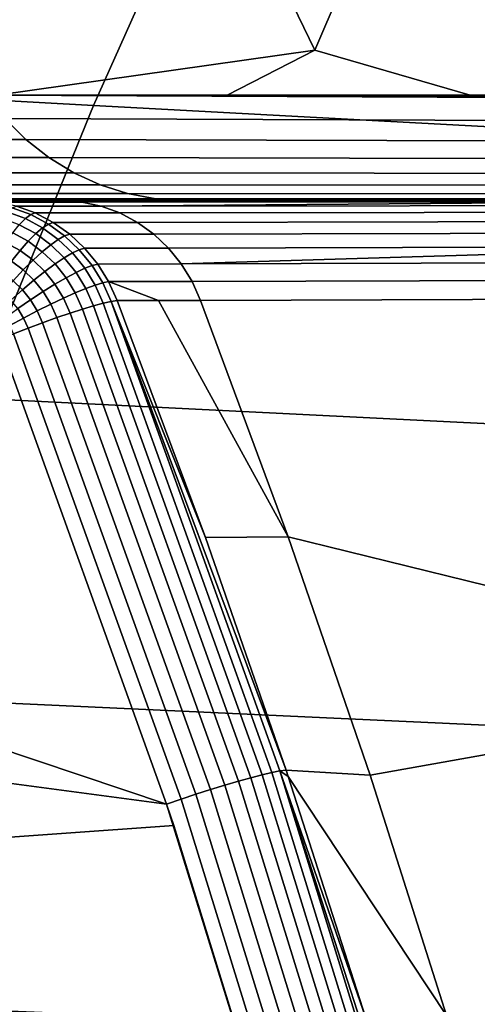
# Model space of a CAD drawing. Header units: metres. Extents: x -240 to 45, y -77 to 27.
# Tile 378 of 656: x -196.804 to -195.936, y 6.126 to 7.993. Entities that reach past the tile are written whole.
import ezdxf

# ---------------------------------------------------------------- set-up
doc = ezdxf.new("R2010")
doc.units = ezdxf.units.M
doc.layers.add('solid_102011X2', color=7, linetype='CONTINUOUS')

msp = doc.modelspace()

# ---------------------------------------------------------------- linework, layer by layer
at = {"layer": 'solid_102011X2'}
for points in [[(-196.614807, 8.698311, 271.890106), (-196.244675, 7.935366, 271.899261), (-196.847855, 7.85, 270.369537), (-196.915558, 8.016926, 270.386414)], [(-196.614807, 8.698311, 271.890106), (-195.954117, 8.611151, 273.335236), (-196.244675, 7.935366, 271.899261)], [(-195.954117, 8.611151, 273.335236), (-195.542114, 7.85, 273.439087), (-195.950043, 7.85, 272.497955), (-196.244675, 7.935366, 271.899261)], [(-195.954117, 8.611151, 273.335236), (-195.265854, 8.521103, 274.802704), (-195.466873, 7.85, 273.611145), (-195.542114, 7.85, 273.439087)], [(-196.421646, 8.372997, 327.520844), (-198.007843, 8.466619, 325.931793), (-198.255539, 7.918025, 326.14212), (-196.664368, 7.830441, 327.730804)], [(-194.817184, 8.280659, 329.102356), (-196.421646, 8.372997, 327.520844), (-196.664368, 7.830441, 327.730804), (-195.054871, 7.744049, 329.312073)], [(-196.244675, 7.935366, 271.899261), (-196.410706, 7.85, 271.416962), (-196.847855, 7.85, 270.369537)], [(-196.244675, 7.935366, 271.899261), (-195.950043, 7.85, 272.497955), (-196.410706, 7.85, 271.416962)], [(-196.664368, 7.830441, 327.730804), (-198.255539, 7.918025, 326.14212), (-198.486481, 7.357144, 326.338226), (-196.890671, 7.275738, 327.926544)], [(-198.046219, 7.85, 271.131409), (-196.847855, 7.85, 270.369537), (-196.410706, 7.85, 271.416962), (-197.948608, 7.85, 271.41095)], [(-197.005493, 7.85, 274.044159), (-197.948608, 7.85, 271.41095), (-196.410706, 7.85, 271.416962), (-195.950043, 7.85, 272.497955)], [(-197.005493, 7.85, 274.044159), (-195.950043, 7.85, 272.497955), (-195.542114, 7.85, 273.439087)], [(-197.005493, 7.85, 274.044159), (-195.542114, 7.85, 273.439087), (-195.466873, 7.85, 273.611145), (-196.867844, 7.85, 274.418243)], [(-196.867844, 7.85, 274.418243), (-195.466873, 7.85, 273.611145), (-194.958221, 7.85, 274.760712)], [(-196.867844, 7.85, 274.418243), (-194.958221, 7.85, 274.760712), (-194.422211, 7.85, 275.949585), (-196.011963, 7.85, 276.691681)], [(-195.835114, 7.848031, 277.145569), (-196.867844, 7.85, 274.418243), (-196.011963, 7.85, 276.691681)], [(-195.727188, 7.84516, 277.417908), (-196.867844, 7.85, 274.418243), (-195.835114, 7.848031, 277.145569)], [(-195.69101, 7.801514, 277.407104), (-196.832184, 7.805752, 274.407074), (-196.867844, 7.85, 274.418243), (-195.727188, 7.84516, 277.417908)], [(-196.011963, 7.85, 276.691681), (-194.422211, 7.85, 275.949585), (-193.856522, 7.85, 277.18045)], [(-194.595612, 7.85, 279.728638), (-196.011963, 7.85, 276.691681), (-193.856522, 7.85, 277.18045), (-193.259369, 7.85, 278.455444)], [(-195.835114, 7.848031, 277.145569), (-196.011963, 7.85, 276.691681), (-194.595612, 7.85, 279.728638), (-194.456085, 7.847771, 280.089081)], [(-195.054871, 7.744049, 329.312073), (-196.664368, 7.830441, 327.730804), (-196.890671, 7.275738, 327.926544), (-195.276459, 7.195435, 329.507568)], [(-196.832184, 7.805752, 274.407074), (-196.792542, 7.766124, 274.392456), (-197.873444, 7.766124, 271.384674), (-197.91333, 7.805752, 271.398621)], [(-195.65181, 7.762916, 277.391846), (-196.792542, 7.766124, 274.392456), (-196.832184, 7.805752, 274.407074), (-195.69101, 7.801514, 277.407104)], [(-196.792542, 7.766124, 274.392456), (-196.748871, 7.731648, 274.376343), (-197.829514, 7.731648, 271.369324), (-197.873444, 7.766124, 271.384674)], [(-195.608765, 7.729363, 277.375122), (-196.748871, 7.731648, 274.376343), (-196.792542, 7.766124, 274.392456), (-195.65181, 7.762916, 277.391846)], [(-196.748871, 7.731648, 274.376343), (-196.701767, 7.702786, 274.358948), (-197.782104, 7.702786, 271.352722), (-197.829514, 7.731648, 271.369324)], [(-195.562439, 7.701294, 277.357086), (-196.701767, 7.702786, 274.358948), (-196.748871, 7.731648, 274.376343), (-195.608765, 7.729363, 277.375122)], [(-196.701767, 7.702786, 274.358948), (-196.651825, 7.679927, 274.340515), (-197.731873, 7.679927, 271.335144), (-197.782104, 7.702786, 271.352722)], [(-195.513428, 7.679074, 277.338043), (-196.651825, 7.679927, 274.340515), (-196.701767, 7.702786, 274.358948), (-195.562439, 7.701294, 277.357086)], [(-196.651825, 7.679927, 274.340515), (-196.599747, 7.663375, 274.32132), (-197.679489, 7.663375, 271.316803), (-197.731873, 7.679927, 271.335144)], [(-195.462387, 7.662992, 277.318176), (-196.599747, 7.663375, 274.32132), (-196.651825, 7.679927, 274.340515), (-195.513428, 7.679074, 277.338043)], [(-196.599747, 7.663375, 274.32132), (-196.546234, 7.653355, 274.301544), (-197.625626, 7.653355, 271.297974), (-197.679489, 7.663375, 271.316803)], [(-196.546234, 7.653355, 274.301544), (-196.491455, 7.65, 274.282623), (-197.571045, 7.65, 271.27887), (-197.625626, 7.653355, 271.297974)], [(-195.409958, 7.653259, 277.297791), (-196.546234, 7.653355, 274.301544), (-196.599747, 7.663375, 274.32132), (-195.462387, 7.662992, 277.318176)], [(-195.409958, 7.653259, 277.297791), (-195.356201, 7.65, 277.278656), (-196.44516, 7.65, 274.407959), (-196.546234, 7.653355, 274.301544)], [(-196.546234, 7.653355, 274.301544), (-196.44516, 7.65, 274.407959), (-196.491455, 7.65, 274.282623)], [(-196.723907, 7.65, 271.009491), (-196.804825, 7.65, 270.781464), (-197.660187, 7.65, 271.023651), (-197.571045, 7.65, 271.27887)], [(-196.090546, 7.65, 272.761719), (-196.723907, 7.65, 271.009491), (-197.571045, 7.65, 271.27887), (-196.491455, 7.65, 274.282623)], [(-196.686584, 7.647374, 270.996216), (-196.847733, 7.647399, 270.54187), (-196.804825, 7.65, 270.781464), (-196.723907, 7.65, 271.009491)], [(-196.847733, 7.647399, 270.54187), (-196.686584, 7.647374, 270.996216), (-196.649887, 7.639531, 270.983185), (-196.810501, 7.63956, 270.53006)], [(-196.818741, 7.636515, 270.500458), (-196.783279, 7.623424, 270.489441), (-196.793442, 7.615967, 270.461487), (-196.827942, 7.628943, 270.471954)], [(-196.783279, 7.623424, 270.489441), (-196.818741, 7.636515, 270.500458), (-196.810501, 7.63956, 270.53006), (-196.774612, 7.626624, 270.518646)], [(-196.810501, 7.63956, 270.53006), (-196.649887, 7.639531, 270.983185), (-196.614487, 7.626609, 270.970581), (-196.774612, 7.626624, 270.518646)], [(-196.686584, 7.647374, 270.996216), (-196.723907, 7.65, 271.009491), (-196.090546, 7.65, 272.761719)], [(-196.686584, 7.647374, 270.996216), (-196.090546, 7.65, 272.761719), (-195.634949, 7.647843, 273.88736)], [(-196.686584, 7.647374, 270.996216), (-195.634949, 7.647843, 273.88736), (-196.649887, 7.639531, 270.983185)], [(-195.634949, 7.647843, 273.88736), (-195.479965, 7.640594, 274.189819), (-196.649887, 7.639531, 270.983185)], [(-195.460175, 7.628173, 274.135132), (-196.614487, 7.626609, 270.970581), (-196.649887, 7.639531, 270.983185), (-195.479965, 7.640594, 274.189819)], [(-196.090546, 7.65, 272.761719), (-196.491455, 7.65, 274.282623), (-196.44516, 7.65, 274.407959)], [(-194.786392, 7.65, 276.204651), (-195.444763, 7.65, 274.493378), (-196.44516, 7.65, 274.407959), (-195.356201, 7.65, 277.278656)], [(-195.634949, 7.647843, 273.88736), (-196.090546, 7.65, 272.761719), (-196.44516, 7.65, 274.407959), (-195.444763, 7.65, 274.493378)], [(-196.827942, 7.628943, 270.471954), (-196.793442, 7.615967, 270.461487), (-196.804901, 7.604429, 270.435516), (-196.837921, 7.617021, 270.445251)], [(-196.793442, 7.615967, 270.461487), (-196.760956, 7.598396, 270.45166), (-196.773834, 7.587472, 270.426331), (-196.804901, 7.604429, 270.435516)], [(-196.783279, 7.623424, 270.489441), (-196.749817, 7.605567, 270.479034), (-196.760956, 7.598396, 270.45166), (-196.793442, 7.615967, 270.461487)], [(-196.749817, 7.605567, 270.479034), (-196.783279, 7.623424, 270.489441), (-196.774612, 7.626624, 270.518646), (-196.740662, 7.608822, 270.507874)], [(-196.774612, 7.626624, 270.518646), (-196.614487, 7.626609, 270.970581), (-196.580994, 7.608834, 270.958679), (-196.740662, 7.608822, 270.507874)], [(-195.441864, 7.610859, 274.082092), (-196.580994, 7.608834, 270.958679), (-196.614487, 7.626609, 270.970581), (-195.460175, 7.628173, 274.135132)], [(-196.804901, 7.604429, 270.435516), (-196.773834, 7.587472, 270.426331), (-196.788147, 7.573049, 270.403687), (-196.817352, 7.58908, 270.412079)], [(-196.760956, 7.598396, 270.45166), (-196.731003, 7.576568, 270.442566), (-196.745239, 7.566481, 270.417908), (-196.773834, 7.587472, 270.426331)], [(-196.749817, 7.605567, 270.479034), (-196.718933, 7.583282, 270.469452), (-196.731003, 7.576568, 270.442566), (-196.760956, 7.598396, 270.45166)], [(-196.718933, 7.583282, 270.469452), (-196.749817, 7.605567, 270.479034), (-196.740662, 7.608822, 270.507874), (-196.709274, 7.58647, 270.497894)], [(-196.740662, 7.608822, 270.507874), (-196.580994, 7.608834, 270.958679), (-196.550018, 7.586519, 270.947662), (-196.709274, 7.58647, 270.497894)], [(-195.42598, 7.588956, 274.029999), (-196.550018, 7.586519, 270.947662), (-196.580994, 7.608834, 270.958679), (-195.441864, 7.610859, 274.082092)], [(-196.817352, 7.58908, 270.412079), (-196.788147, 7.573049, 270.403687), (-196.803574, 7.55546, 270.384247), (-196.830505, 7.570282, 270.391754)], [(-196.773834, 7.587472, 270.426331), (-196.745239, 7.566481, 270.417908), (-196.761292, 7.553251, 270.395996), (-196.788147, 7.573049, 270.403687)], [(-196.718933, 7.583282, 270.469452), (-196.691132, 7.55696, 270.460815), (-196.704102, 7.550871, 270.434418), (-196.731003, 7.576568, 270.442566)], [(-196.691132, 7.55696, 270.460815), (-196.718933, 7.583282, 270.469452), (-196.709274, 7.58647, 270.497894), (-196.680984, 7.559962, 270.488922)], [(-196.709274, 7.58647, 270.497894), (-196.550018, 7.586519, 270.947662), (-196.522095, 7.560055, 270.937744), (-196.680984, 7.559962, 270.488922)], [(-195.413055, 7.56285, 273.979065), (-196.522095, 7.560055, 270.937744), (-196.550018, 7.586519, 270.947662), (-195.42598, 7.588956, 274.029999)], [(-196.830505, 7.570282, 270.391754), (-196.803574, 7.55546, 270.384247), (-196.819763, 7.535112, 270.368439), (-196.84407, 7.548475, 270.375031)], [(-196.788147, 7.573049, 270.403687), (-196.761292, 7.553251, 270.395996), (-196.778824, 7.53718, 270.377319), (-196.803574, 7.55546, 270.384247)], [(-196.745239, 7.566481, 270.417908), (-196.719574, 7.541831, 270.410309), (-196.737213, 7.530043, 270.389069), (-196.761292, 7.553251, 270.395996)], [(-196.731003, 7.576568, 270.442566), (-196.704102, 7.550871, 270.434418), (-196.719574, 7.541831, 270.410309), (-196.745239, 7.566481, 270.417908)], [(-196.666916, 7.527069, 270.453278), (-196.691132, 7.55696, 270.460815), (-196.680984, 7.559962, 270.488922), (-196.656296, 7.529764, 270.481079)], [(-196.680984, 7.559962, 270.488922), (-196.522095, 7.560055, 270.937744), (-196.497711, 7.529905, 270.929077), (-196.656296, 7.529764, 270.481079)], [(-196.497711, 7.529905, 270.929077), (-196.522095, 7.560055, 270.937744), (-195.413055, 7.56285, 273.979065)], [(-195.36026, 7.533124, 274.044983), (-196.497711, 7.529905, 270.929077), (-195.413055, 7.56285, 273.979065)], [(-196.803574, 7.55546, 270.384247), (-196.778824, 7.53718, 270.377319), (-196.797409, 7.518636, 270.362366), (-196.819763, 7.535112, 270.368439)], [(-196.761292, 7.553251, 270.395996), (-196.737213, 7.530043, 270.389069), (-196.756622, 7.515774, 270.371124), (-196.778824, 7.53718, 270.377319)], [(-196.719574, 7.541831, 270.410309), (-196.69725, 7.513959, 270.403717), (-196.716278, 7.503836, 270.383057), (-196.737213, 7.530043, 270.389069)], [(-196.704102, 7.550871, 270.434418), (-196.680664, 7.521761, 270.427307), (-196.69725, 7.513959, 270.403717), (-196.719574, 7.541831, 270.410309)], [(-196.691132, 7.55696, 270.460815), (-196.666916, 7.527069, 270.453278), (-196.680664, 7.521761, 270.427307), (-196.704102, 7.550871, 270.434418)], [(-196.819763, 7.535112, 270.368439), (-196.797409, 7.518636, 270.362366), (-196.816635, 7.498041, 270.35144), (-196.836319, 7.512476, 270.356628)], [(-196.778824, 7.53718, 270.377319), (-196.756622, 7.515774, 270.371124), (-196.777374, 7.499344, 270.356934), (-196.797409, 7.518636, 270.362366)], [(-196.737213, 7.530043, 270.389069), (-196.716278, 7.503836, 270.383057), (-196.737335, 7.491619, 270.365753), (-196.756622, 7.515774, 270.371124)], [(-196.666916, 7.527069, 270.453278), (-196.646667, 7.494129, 270.446991), (-196.661102, 7.489743, 270.421387), (-196.680664, 7.521761, 270.427307)], [(-196.646667, 7.494129, 270.446991), (-196.666916, 7.527069, 270.453278), (-196.656296, 7.529764, 270.481079), (-196.635635, 7.496409, 270.474518)], [(-196.656296, 7.529764, 270.481079), (-196.497711, 7.529905, 270.929077), (-196.477295, 7.4966, 270.921814), (-196.635635, 7.496409, 270.474518)], [(-195.398697, 7.499927, 273.879547), (-196.477295, 7.4966, 270.921814), (-196.497711, 7.529905, 270.929077), (-195.36026, 7.533124, 274.044983)], [(-196.797409, 7.518636, 270.362366), (-196.777374, 7.499344, 270.356934), (-196.798981, 7.481126, 270.346771), (-196.816635, 7.498041, 270.35144)], [(-196.756622, 7.515774, 270.371124), (-196.737335, 7.491619, 270.365753), (-196.759964, 7.47758, 270.352203), (-196.777374, 7.499344, 270.356934)], [(-196.716278, 7.503836, 270.383057), (-196.698822, 7.475082, 270.378021), (-196.721252, 7.465132, 270.361267), (-196.737335, 7.491619, 270.365753)], [(-196.69725, 7.513959, 270.403717), (-196.678619, 7.483346, 270.398224), (-196.698822, 7.475082, 270.378021), (-196.716278, 7.503836, 270.383057)], [(-196.680664, 7.521761, 270.427307), (-196.661102, 7.489743, 270.421387), (-196.678619, 7.483346, 270.398224), (-196.69725, 7.513959, 270.403717)], [(-196.816635, 7.498041, 270.35144), (-196.798981, 7.481126, 270.346771), (-196.820953, 7.461528, 270.340912), (-196.836044, 7.475865, 270.344788)], [(-196.777374, 7.499344, 270.356934), (-196.759964, 7.47758, 270.352203), (-196.78363, 7.462031, 270.342743), (-196.798981, 7.481126, 270.346771)], [(-196.737335, 7.491619, 270.365753), (-196.721252, 7.465132, 270.361267), (-196.745438, 7.453715, 270.348267), (-196.759964, 7.47758, 270.352203)], [(-196.661102, 7.489743, 270.421387), (-196.645752, 7.4554, 270.416718), (-196.664001, 7.450548, 270.393921), (-196.678619, 7.483346, 270.398224)], [(-196.646667, 7.494129, 270.446991), (-196.630753, 7.458749, 270.442047), (-196.645752, 7.4554, 270.416718), (-196.661102, 7.489743, 270.421387)], [(-196.630753, 7.458749, 270.442047), (-196.646667, 7.494129, 270.446991), (-196.635635, 7.496409, 270.474518), (-196.61937, 7.460516, 270.46936)], [(-196.477295, 7.4966, 270.921814), (-196.461304, 7.461018, 270.916138), (-196.540726, 7.460767, 270.692047), (-196.635635, 7.496409, 270.474518)], [(-196.635635, 7.496409, 270.474518), (-196.540726, 7.460767, 270.692047), (-196.61937, 7.460516, 270.46936)], [(-196.477295, 7.4966, 270.921814), (-195.398697, 7.499927, 273.879547), (-195.430023, 7.464405, 273.746216), (-196.461304, 7.461018, 270.916138)], [(-196.798981, 7.481126, 270.346771), (-196.78363, 7.462031, 270.342743), (-196.807831, 7.445321, 270.337524), (-196.820953, 7.461528, 270.340912)], [(-196.759964, 7.47758, 270.352203), (-196.745438, 7.453715, 270.348267), (-196.770844, 7.441086, 270.339355), (-196.78363, 7.462031, 270.342743)], [(-196.698822, 7.475082, 270.378021), (-196.68512, 7.444297, 270.374084), (-196.708649, 7.436786, 270.357727), (-196.721252, 7.465132, 270.361267)], [(-196.678619, 7.483346, 270.398224), (-196.664001, 7.450548, 270.393921), (-196.68512, 7.444297, 270.374084), (-196.698822, 7.475082, 270.378021)], [(-196.78363, 7.462031, 270.342743), (-196.770844, 7.441086, 270.339355), (-196.79689, 7.427522, 270.334717), (-196.807831, 7.445321, 270.337524)], [(-196.745438, 7.453715, 270.348267), (-196.73407, 7.428179, 270.345184), (-196.760803, 7.418664, 270.3367), (-196.770844, 7.441086, 270.339355)], [(-196.721252, 7.465132, 270.361267), (-196.708649, 7.436786, 270.357727), (-196.73407, 7.428179, 270.345184), (-196.745438, 7.453715, 270.348267)], [(-196.664001, 7.450548, 270.393921), (-196.344284, 6.561606, 270.313568), (-196.365662, 6.556087, 270.293976), (-196.68512, 7.444297, 270.374084)], [(-196.645752, 7.4554, 270.416718), (-196.325806, 6.565904, 270.336212), (-196.344284, 6.561606, 270.313568), (-196.664001, 7.450548, 270.393921)], [(-196.630753, 7.458749, 270.442047), (-196.310623, 6.568886, 270.361359), (-196.325806, 6.565904, 270.336212), (-196.645752, 7.4554, 270.416718)], [(-196.630753, 7.458749, 270.442047), (-196.61937, 7.460516, 270.46936), (-196.451965, 7.011267, 270.427094)], [(-196.630753, 7.458749, 270.442047), (-196.451965, 7.011267, 270.427094), (-196.299042, 6.570501, 270.388458)], [(-196.630753, 7.458749, 270.442047), (-196.299042, 6.570501, 270.388458), (-196.310623, 6.568886, 270.361359)], [(-196.451965, 7.011267, 270.427094), (-196.61937, 7.460516, 270.46936), (-196.540726, 7.460767, 270.692047), (-196.29541, 7.012742, 270.867981)], [(-196.540726, 7.460767, 270.692047), (-196.461304, 7.461018, 270.916138), (-196.29541, 7.012742, 270.867981)], [(-195.430023, 7.464405, 273.746216), (-195.163452, 6.734616, 273.647522), (-196.29541, 7.012742, 270.867981), (-196.461304, 7.461018, 270.916138)], [(-196.807831, 7.445321, 270.337524), (-196.79689, 7.427522, 270.334717), (-196.823013, 7.413323, 270.334442), (-196.832031, 7.427821, 270.3367)], [(-196.770844, 7.441086, 270.339355), (-196.760803, 7.418664, 270.3367), (-196.7883, 7.408453, 270.33252), (-196.79689, 7.427522, 270.334717)], [(-196.708649, 7.436786, 270.357727), (-196.389465, 6.549466, 270.277802), (-196.415176, 6.541887, 270.265442), (-196.73407, 7.428179, 270.345184)], [(-196.68512, 7.444297, 270.374084), (-196.365662, 6.556087, 270.293976), (-196.389465, 6.549466, 270.277802), (-196.708649, 7.436786, 270.357727)], [(-196.79689, 7.427522, 270.334717), (-196.7883, 7.408453, 270.33252), (-196.815918, 7.397766, 270.332672), (-196.823013, 7.413323, 270.334442)], [(-196.760803, 7.418664, 270.3367), (-196.442261, 6.533516, 270.257141), (-196.470093, 6.524536, 270.253113), (-196.7883, 7.408453, 270.33252)], [(-196.73407, 7.428179, 270.345184), (-196.415176, 6.541887, 270.265442), (-196.442261, 6.533516, 270.257141), (-196.760803, 7.418664, 270.3367)], [(-196.815918, 7.397766, 270.332672), (-196.498077, 6.515142, 270.253387), (-196.525635, 6.505599, 270.258026), (-196.843094, 7.38684, 270.337158)], [(-196.7883, 7.408453, 270.33252), (-196.470093, 6.524536, 270.253113), (-196.498077, 6.515142, 270.253387), (-196.815918, 7.397766, 270.332672)], [(-197.845596, 6.948957, 270.587128), (-197.955399, 7.229247, 270.614502), (-196.843094, 7.38684, 270.337158), (-196.525635, 6.505599, 270.258026)], [(-195.276459, 7.195435, 329.507568), (-196.890671, 7.275738, 327.926544), (-197.100174, 6.709738, 328.107788), (-195.481613, 6.635656, 329.688568)], [(-196.299042, 6.570501, 270.388458), (-196.451965, 7.011267, 270.427094), (-196.29541, 7.012742, 270.867981), (-196.139816, 6.560662, 270.822754)], [(-195.163452, 6.734616, 273.647522), (-196.139816, 6.560662, 270.822754), (-196.29541, 7.012742, 270.867981)], [(-197.845596, 6.948957, 270.587128), (-196.525635, 6.505599, 270.258026), (-197.740265, 6.667506, 270.560852)], [(-195.163452, 6.734616, 273.647522), (-194.924545, 5.994681, 273.558655), (-195.994598, 6.104964, 270.780457), (-196.139816, 6.560662, 270.822754)], [(-195.481613, 6.635656, 329.688568), (-197.100174, 6.709738, 328.107788), (-197.292587, 6.133327, 328.2742), (-195.670013, 6.065586, 329.854797)], [(-197.63945, 6.384923, 270.535736), (-197.740265, 6.667506, 270.560852), (-196.525635, 6.505599, 270.258026), (-196.512192, 6.465292, 270.254669)], [(-196.310623, 6.568886, 270.361359), (-196.299042, 6.570501, 270.388458), (-196.294998, 6.558385, 270.387451)], [(-196.294998, 6.558385, 270.387451), (-196.299042, 6.570501, 270.388458), (-196.139816, 6.560662, 270.822754), (-195.994598, 6.104964, 270.780457)], [(-196.365662, 6.556087, 270.293976), (-196.084747, 5.646852, 270.223511), (-196.108795, 5.641144, 270.20752), (-196.389465, 6.549466, 270.277802)], [(-196.344284, 6.561606, 270.313568), (-196.063156, 5.651619, 270.24295), (-196.084747, 5.646852, 270.223511), (-196.365662, 6.556087, 270.293976)], [(-196.325806, 6.565904, 270.336212), (-196.044479, 5.655339, 270.265381), (-196.063156, 5.651619, 270.24295), (-196.344284, 6.561606, 270.313568)], [(-196.310623, 6.568886, 270.361359), (-196.029129, 5.657933, 270.290375), (-196.044479, 5.655339, 270.265381), (-196.325806, 6.565904, 270.336212)], [(-196.310623, 6.568886, 270.361359), (-196.294998, 6.558385, 270.387451), (-196.148544, 6.102055, 270.350464)], [(-196.310623, 6.568886, 270.361359), (-196.148544, 6.102055, 270.350464), (-196.01741, 5.659353, 270.317352)], [(-196.310623, 6.568886, 270.361359), (-196.01741, 5.659353, 270.317352), (-196.029129, 5.657933, 270.290375)], [(-196.148544, 6.102055, 270.350464), (-196.294998, 6.558385, 270.387451), (-195.994598, 6.104964, 270.780457)], [(-196.442261, 6.533516, 270.257141), (-196.16214, 5.627411, 270.187195), (-196.190277, 5.619685, 270.183289), (-196.470093, 6.524536, 270.253113)], [(-196.415176, 6.541887, 270.265442), (-196.134781, 5.634616, 270.195343), (-196.16214, 5.627411, 270.187195), (-196.442261, 6.533516, 270.257141)], [(-196.389465, 6.549466, 270.277802), (-196.108795, 5.641144, 270.20752), (-196.134781, 5.634616, 270.195343), (-196.415176, 6.541887, 270.265442)], [(-196.525635, 6.505599, 270.258026), (-196.498077, 6.515142, 270.253387), (-196.218582, 5.611605, 270.183685), (-196.24646, 5.603405, 270.188416)], [(-196.470093, 6.524536, 270.253113), (-196.190277, 5.619685, 270.183289), (-196.218582, 5.611605, 270.183685), (-196.498077, 6.515142, 270.253387)], [(-196.512192, 6.465292, 270.254669), (-196.525635, 6.505599, 270.258026), (-196.24646, 5.603405, 270.188416)], [(-197.543121, 6.10118, 270.511719), (-197.63945, 6.384923, 270.535736), (-196.512192, 6.465292, 270.254669), (-196.24646, 5.603405, 270.188416)], [(-195.670013, 6.065586, 329.854797), (-197.292587, 6.133327, 328.2742), (-197.46759, 5.547398, 328.425568), (-195.84137, 5.48611, 330.005981)]]:
    msp.add_3dface(points, dxfattribs=at)

doc.saveas('drawing.dxf')
